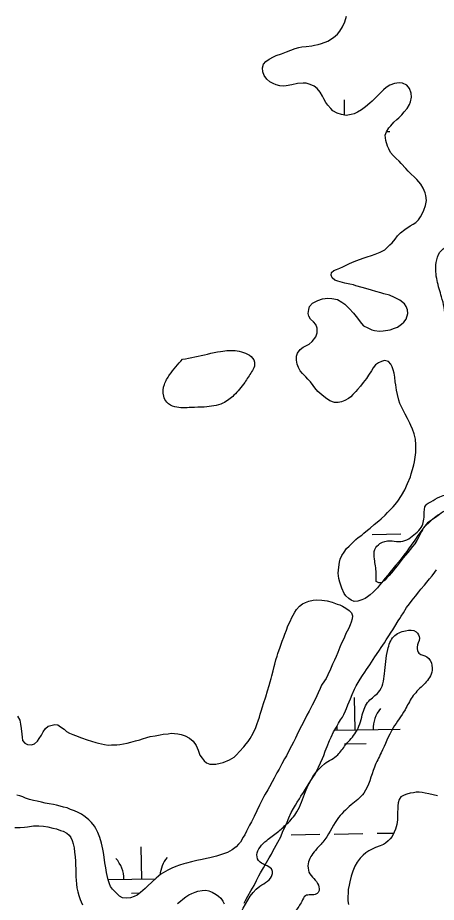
# Model space of a CAD drawing. Extents: x 3887375 to 3925618, y 296674 to 322633.
# Drawn here: x 3902961 to 3903427, y 309670 to 310654 of the extents above; entities that cross this region are included whole.
import ezdxf

# ---------------------------------------------------------------- set-up
doc = ezdxf.new("R2010")
doc.units = 0
for name, color, linetype in [('V-RIVR-EDGE', 7, 'Continuous'), ('V-TOPO-SHOR', 7, 'Continuous'), ('V-WETL-SWMP', 7, 'Continuous')]:
    doc.layers.add(name, color=color, linetype=linetype)

msp = doc.modelspace()

# ---------------------------------------------------------------- linework, layer by layer
at = {"layer": 'V-RIVR-EDGE'}
for points in [[(3903360.15, 310026.9), (3903360.17, 310036.49), (3903358.29, 310051.85), (3903358.7, 310062.6), (3903364.47, 310069.11), (3903375.61, 310072.15), (3903385.2, 310071.36), (3903394.42, 310073.25), (3903402.11, 310078.61), (3903409.42, 310085.5), (3903413.68, 310100.46), (3903416.01, 310112.35), (3903421.01, 310115.41), (3903431, 310121.14), (3903438.3, 310123.81), (3903448.3, 310134.91), (3903465.99, 310148.3), (3903483.68, 310162.84), (3903496.38, 310176.63), (3903500.63, 310185.45), (3903502.95, 310193.5), (3903504.12, 310202.33), (3903502.6, 310208.47), (3903497.24, 310213.86), (3903487.28, 310218.87), (3903481.54, 310227.33), (3903481.55, 310231.55), (3903485.4, 310234.61), (3903497.3, 310235.35), (3903503.84, 310242.24), (3903507.71, 310255.28), (3903510.44, 310272.16), (3903510.07, 310278.31), (3903506.64, 310288.29), (3903502.42, 310290.61), (3903494.74, 310287.94), (3903488.98, 310285.27), (3903481.31, 310288.36), (3903476.34, 310295.28), (3903471.75, 310301.81), (3903463.69, 310304.9), (3903453.33, 310306.46), (3903442.2, 310306.49), (3903437.61, 310310.34), (3903436.86, 310319.56), (3903433.08, 310343.74), (3903428.14, 310361.8), (3903427.04, 310381.76), (3903431.29, 310393.26), (3903448.21, 310406.27), (3903455.53, 310417), (3903464.78, 310432.33), (3903476.31, 310440.36), (3903487.47, 310450.31), (3903490.55, 310455.67), (3903487.13, 310469.88), (3903487.14, 310475.64), (3903490.99, 310478.32), (3903495.98, 310477.54), (3903499.79, 310468.7), (3903507.85, 310469.07), (3903514.77, 310472.89), (3903516.71, 310479.41), (3903517.91, 310498.98), (3903519.84, 310504.35), (3903524.84, 310507.02), (3903532.49, 310499.33), (3903537.86, 310497.01), (3903542.47, 310498.53), (3903559.39, 310510.01), (3903573.62, 310523.4), (3903587.07, 310528.36), (3903594.38, 310535.63), (3903598.63, 310547.52), (3903603.63, 310552.88), (3903613.22, 310551.71), (3903621.67, 310552.84), (3903624.75, 310557.05), (3903625.55, 310569.33), (3903626.34, 310578.16), (3903631.72, 310582.37), (3903642.08, 310579.27), (3903654.73, 310575.79), (3903660.86, 310570.01), (3903660.08, 310566.18), (3903657.78, 310564.65), (3903654.32, 310563.12), (3903653.92, 310558.52), (3903655.83, 310553.14), (3903658.86, 310535.86), (3903658.83, 310527.03), (3903653.06, 310518.99), (3903642.67, 310510.18), (3903629.98, 310500.62), (3903623.84, 310498.33), (3903616.91, 310491.82), (3903607.67, 310480.72), (3903599.6, 310475.36), (3903590, 310471.93), (3903573.09, 310466.22), (3903556.57, 310458.2), (3903539.66, 310450.56), (3903526.2, 310436.78), (3903519.26, 310425.67), (3903515.78, 310414.93), (3903514.99, 310404.57), (3903513.03, 310391.14), (3903512.58, 310363.89), (3903514.48, 310355.83), (3903521.37, 310346.6), (3903535.53, 310331.98), (3903545.09, 310315.83), (3903547.36, 310301.63), (3903547.3, 310277.06), (3903543.81, 310263.25), (3903531.37, 310201.11), (3903522.81, 310152), (3903520.05, 310125.53), (3903518.11, 310115.93), (3903511.57, 310110.19), (3903500.04, 310104.47), (3903490.82, 310101.42), (3903475.86, 310101.45), (3903462.05, 310104.94), (3903450.54, 310108.81), (3903442.86, 310107.68), (3903432.49, 310102.71), (3903426.34, 310098.12), (3903417.49, 310092), (3903407.47, 310075.91), (3903387.84, 310049.86), (3903369.74, 310028.41), (3903366.67, 310025.73)], [(3903144.29, 310274.22), (3903158.11, 310276.87), (3903186.91, 310282.94), (3903205.34, 310283.67), (3903214.54, 310280.96), (3903222.59, 310275.56), (3903224.48, 310266.35), (3903221.4, 310260.21), (3903213.69, 310248.33), (3903201.76, 310234.16), (3903189.46, 310225.37), (3903168.72, 310220.81)], [(3903168.72, 310220.81), (3903154.13, 310220.46), (3903135.71, 310221.28), (3903126.9, 310226.29), (3903123.46, 310233.21), (3903124.26, 310246.25), (3903130.04, 310256.99), (3903144.29, 310274.22)], [(3903366.67, 310025.73), (3903363.21, 310025.35), (3903360.15, 310026.9)], [(3903151.55, 309549.98), (3903152.91, 309568.03), (3903158.25, 309588.27), (3903167.97, 309602.34), (3903178.56, 309614.2), (3903188.72, 309626.5), (3903207.28, 309654.2), (3903230.7, 309687.6), (3903244.38, 309700.78), (3903244.39, 309705.18), (3903230.77, 309714.46), (3903227.27, 309722.4), (3903230.81, 309731.19), (3903238.31, 309738.66), (3903250.22, 309747.88), (3903260.81, 309757.1), (3903271.86, 309770.28), (3903281.6, 309793.15), (3903302.81, 309823.92), (3903317.36, 309834.01), (3903326.2, 309845), (3903337.68, 309859.06), (3903344.77, 309878.42), (3903351.86, 309893.81), (3903362.89, 309903.47), (3903369.54, 309924.15), (3903373.13, 309951), (3903379.77, 309965.51), (3903393, 309972.08), (3903404.88, 309970.73), (3903408.39, 309963.68), (3903405.72, 309953.56), (3903407.91, 309946.95), (3903416.7, 309942.96), (3903422.4, 309933.26), (3903421.5, 309923.58), (3903411.78, 309910.83), (3903400.3, 309898.09), (3903392.34, 309884.02), (3903379.08, 309863.8), (3903365.8, 309836.09), (3903358.28, 309820.26), (3903346.32, 309791.23), (3903332.2, 309778.06), (3903316.75, 309761.8), (3903300.83, 309736.74), (3903292.44, 309727.52), (3903284.48, 309712.57), (3903285.34, 309703.32), (3903295.87, 309688.76), (3903295.85, 309681.28), (3903293.65, 309679.08), (3903281.31, 309676.91), (3903277.33, 309670.76), (3903270.26, 309659.77), (3903256.99, 309634.26), (3903248.14, 309618.43)]]:
    msp.add_spline(points, degree=3, dxfattribs=at)
at = {"layer": 'V-TOPO-SHOR'}
msp.add_lwpolyline([(3903428.42, 309788.22), (3903423.62, 309789.22), (3903419.03, 309790.43), (3903414.65, 309791.23), (3903411.31, 309792.04), (3903407.98, 309792.22), (3903404.86, 309792.19), (3903401.74, 309791.54), (3903398.2, 309791.1), (3903394.46, 309790.03), (3903391.55, 309789.17), (3903387.82, 309787.27), (3903385.97, 309784.34), (3903384.75, 309780.58), (3903384.36, 309777.24), (3903384.39, 309773.7), (3903384, 309769.95), (3903383.84, 309765.16), (3903383.87, 309761.41), (3903383.08, 309756.2), (3903381.87, 309751.19), (3903380.44, 309747.64), (3903377.98, 309743.04), (3903375.92, 309740.53), (3903373.44, 309738.01), (3903370.75, 309735.7), (3903368.26, 309734.01), (3903364.53, 309732.52), (3903359.54, 309730.61), (3903355.19, 309728.7), (3903351.87, 309727.01), (3903348.56, 309724.69), (3903345.66, 309722.37), (3903342.36, 309719.01), (3903339.06, 309714.41), (3903336.39, 309709.8), (3903334.15, 309704.37), (3903332.32, 309698.73), (3903330.7, 309692.68), (3903330.11, 309688.72), (3903329.1, 309684.13), (3903328.93, 309680.18), (3903328.75, 309676.01), (3903328.79, 309671.43), (3903329.24, 309667.48)], dxfattribs=at)
at = {"layer": 'V-WETL-SWMP'}
for p, q in [((3903325.06, 310545.94), (3903324.77, 310562.83)), ((3903371.65, 310527.63), (3903375.38, 310527.69)), ((3903355.66, 310079.18), (3903387.66, 310079.73)), ((3903336.8, 309861.58), (3903336.19, 309897.58)), ((3903313.83, 309861.19), (3903386.8, 309862.44)), ((3903325.07, 309845.95), (3903349.07, 309846.36)), ((3903265.39, 309744.91), (3903297.38, 309745.46)), ((3903313.38, 309745.73), (3903345.38, 309746.28)), ((3903361.37, 309746.56), (3903380.03, 309746.88)), ((3903099.15, 309695.62), (3903098.53, 309731.61)), ((3903061.6, 309694.97), (3903114.29, 309695.88)), ((3903087.41, 309679.98), (3903096.91, 309680.15))]:
    msp.add_line(p, q, dxfattribs=at)
for points in [[(3903279.02, 310581.55), (3903272.59, 310581.08), (3903266.16, 310579.79), (3903259.74, 310578.7), (3903256.63, 310578.26), (3903252.69, 310578.64), (3903248.73, 310579.85), (3903245.4, 310581.07), (3903241.65, 310583.11), (3903238.31, 310585.99), (3903235.37, 310589.91), (3903233.89, 310594.26), (3903233.44, 310598.61), (3903234.85, 310602.77), (3903237.11, 310605.7), (3903241.03, 310608.42), (3903245.79, 310610.75), (3903248.68, 310612.22), (3903254.68, 310614.35), (3903260.27, 310616.47), (3903265.02, 310618.37), (3903269.99, 310620.07), (3903274.13, 310621.14), (3903277.44, 310621.79), (3903282.21, 310622.25), (3903288.43, 310622.92), (3903291.33, 310623.77), (3903295.68, 310624.64), (3903299.41, 310625.71), (3903306.23, 310628.46), (3903312.63, 310632.24), (3903317.17, 310636.22), (3903319.63, 310639.36), (3903322.7, 310644.36), (3903325.15, 310649.98), (3903326.97, 310656.02)], [(3903334.79, 310356.87), (3903331.04, 310357.67), (3903325.22, 310359.07), (3903320.23, 310360.28), (3903317.32, 310361.29), (3903314.2, 310362.3), (3903311.27, 310364.77), (3903310.01, 310367.66), (3903310.6, 310370.78), (3903313.08, 310372.88), (3903316.18, 310373.94), (3903319.9, 310375.63), (3903323.21, 310377.11), (3903327.55, 310379.22), (3903330.44, 310380.7), (3903335.82, 310383.02), (3903341.61, 310385.14), (3903346.78, 310387.05), (3903350.1, 310388.12), (3903354.85, 310389.61), (3903359.2, 310391.3), (3903364.78, 310393.42), (3903369.74, 310396.16), (3903375.51, 310401.4), (3903378.19, 310403.91), (3903381.47, 310407.88), (3903384.14, 310411.42), (3903387.43, 310414.98), (3903392.18, 310418.54), (3903398.16, 310422.54), (3903401.26, 310424.64), (3903404.35, 310426.53), (3903407.24, 310429.46), (3903409.49, 310432.79), (3903411.95, 310436.97), (3903413.38, 310440.09), (3903415.2, 310445.29), (3903416.19, 310450.9), (3903415.73, 310456.5), (3903414.67, 310459.6), (3903412.55, 310464.78), (3903410.03, 310469.11), (3903405.42, 310474.26), (3903402.49, 310477.14), (3903399.15, 310480.23), (3903396.01, 310483.52), (3903393.29, 310486.61), (3903388.05, 310492.17), (3903385.75, 310494.65), (3903382.62, 310497.52), (3903379.06, 310501.02), (3903376.33, 310504.53), (3903374.23, 310508.45), (3903372.96, 310511.56), (3903371.04, 310517.56), (3903370.16, 310523.57), (3903371.58, 310527.52), (3903374.45, 310531.9), (3903376.51, 310534.2), (3903379.8, 310537.96), (3903383.09, 310540.9), (3903385.36, 310542.99), (3903388.65, 310546.34), (3903391.53, 310549.68), (3903394.61, 310553.23), (3903397.48, 310557.82), (3903398.29, 310560.73), (3903399.49, 310565.93), (3903399.04, 310570.49), (3903397.34, 310575.46), (3903394.2, 310579.16), (3903389.41, 310581.41), (3903385.67, 310581.79), (3903380.48, 310581.13), (3903375.31, 310579.22), (3903371.18, 310576.7), (3903368.51, 310574.18), (3903364.18, 310570), (3903360.07, 310565.82), (3903355.75, 310561.42), (3903353.27, 310559.12), (3903348.33, 310555.14), (3903343.99, 310551.99), (3903339.45, 310549.26), (3903335.52, 310547.56), (3903332.42, 310546.5), (3903326.62, 310545.62), (3903321.63, 310546.62), (3903316.84, 310548.04), (3903312.05, 310550.69), (3903309.75, 310553.16), (3903306.19, 310556.87), (3903304.09, 310559.97), (3903301.77, 310564.1), (3903300.3, 310566.99), (3903297.98, 310571.54), (3903294.63, 310575.45), (3903291.08, 310578.12), (3903286.5, 310579.95), (3903282.13, 310581.37), (3903279.02, 310581.55)], [(3903385.42, 310228.84), (3903383.91, 310234.84), (3903383.04, 310239.82), (3903382.17, 310245.62), (3903381.52, 310249.14), (3903380.85, 310254.11), (3903380.19, 310258.67), (3903379.12, 310262.61), (3903378.06, 310265.92), (3903376.58, 310268.81), (3903374.07, 310271.7), (3903369.5, 310272.7), (3903366.19, 310271.63), (3903362.67, 310270.15), (3903359.37, 310267.84), (3903356.7, 310264.5), (3903354.86, 310261.17), (3903351.79, 310256.37), (3903349.32, 310252.82), (3903345.83, 310248.44), (3903342.75, 310244.26), (3903339.46, 310240.5), (3903337.41, 310238.2), (3903334.32, 310235.06), (3903331.85, 310232.35), (3903329.38, 310230.46), (3903325.45, 310228.35), (3903321.73, 310226.87), (3903317.79, 310226.01), (3903313.85, 310225.98), (3903308.65, 310228.01), (3903303.85, 310231.29), (3903299.67, 310234.58), (3903295.28, 310238.48), (3903291.93, 310242.4), (3903290.04, 310244.87), (3903287.11, 310249), (3903284.18, 310252.09), (3903281.67, 310254.56), (3903278.11, 310258.26), (3903275.59, 310261.35), (3903273.7, 310264.87), (3903272.21, 310268.59), (3903271.35, 310273.35), (3903271.31, 310277.5), (3903272.53, 310281.04), (3903275.4, 310285.01), (3903278.7, 310287.73), (3903281.8, 310289), (3903285.73, 310291.11), (3903288.82, 310294.04), (3903292.93, 310299.05), (3903294.55, 310303.63), (3903294.3, 310308.82), (3903293.02, 310312.96), (3903290.5, 310316.05), (3903286.95, 310318.92), (3903285.06, 310322.02), (3903284.41, 310325.13), (3903285, 310329.7), (3903286.01, 310332.82), (3903289.09, 310336.58), (3903295.09, 310339.53), (3903300.47, 310341.44), (3903306.48, 310342.32), (3903310.84, 310341.73), (3903317.07, 310340.54), (3903321.87, 310337.88), (3903325.42, 310335.42), (3903330.02, 310330.89), (3903334.83, 310325.33), (3903339.23, 310319.97), (3903341.12, 310317.29), (3903343.85, 310313.99), (3903346.15, 310311.52), (3903350.74, 310309.07), (3903355.52, 310307.03), (3903358.44, 310306.22), (3903364.04, 310305.44), (3903368.19, 310305.68), (3903375.86, 310306.99), (3903380.62, 310308.68), (3903383.93, 310309.96), (3903388.47, 310313.11), (3903390.94, 310315.41), (3903393.81, 310318.96), (3903395.63, 310324.99), (3903395.18, 310329.35), (3903393.7, 310333.07), (3903391.6, 310335.96), (3903386.59, 310340.07), (3903380.55, 310343.13), (3903374.92, 310345.57), (3903368.89, 310347.18), (3903365.36, 310348.19), (3903359.74, 310349.81), (3903354.96, 310351.22), (3903348.72, 310353.04), (3903344.56, 310354.25), (3903337.7, 310356.06), (3903334.79, 310356.87)], [(3903429.61, 310101.17), (3903425.07, 310097.81), (3903421.57, 310094.88), (3903419.1, 310092.58), (3903415.39, 310089.02), (3903412.1, 310085.47), (3903409.02, 310081.08), (3903406.76, 310078.16), (3903403.28, 310072.74), (3903399.38, 310067.1), (3903396.3, 310063.14), (3903394.25, 310060.21), (3903391.17, 310056.04), (3903388.09, 310052.07), (3903385.01, 310048.31), (3903381.93, 310044.55), (3903378.64, 310041), (3903375.56, 310037.03), (3903373.09, 310033.9), (3903370.01, 310030.14), (3903366.52, 310025.75), (3903364.06, 310022.62), (3903361.59, 310019.9), (3903359.32, 310017.6), (3903356.85, 310015.09), (3903353.56, 310012.16), (3903350.46, 310009.64), (3903347.78, 310007.96), (3903344.27, 310006.48), (3903339.71, 310004.99), (3903335.77, 310004.75), (3903332.23, 310005.97), (3903329.73, 310007.82), (3903326.59, 310010.9), (3903324.5, 310013.58), (3903321.96, 310019.37), (3903319.62, 310026.2), (3903318.76, 310030.34), (3903317.88, 310036.15), (3903318.45, 310042.79), (3903319.24, 310048.19), (3903320.04, 310051.52), (3903322.08, 310055.89), (3903324.54, 310059.65), (3903327.21, 310063.41), (3903330.09, 310066.33), (3903332.56, 310068.84), (3903337.7, 310073.66), (3903340.18, 310075.75), (3903344.1, 310078.48), (3903346.36, 310080.58), (3903350.49, 310083.93), (3903353.58, 310086.24), (3903358.11, 310090.22), (3903363.06, 310094.2), (3903365.74, 310096.71), (3903370.06, 310100.69), (3903372.74, 310103.61), (3903376.44, 310107.38), (3903379.12, 310110.1), (3903381.38, 310112.61), (3903384.46, 310116.37), (3903388.35, 310122.41), (3903392.04, 310128.88), (3903395.3, 310135.75), (3903398.35, 310143.25), (3903399.36, 310146.57), (3903400.77, 310151.57), (3903402.19, 310156.76), (3903402.78, 310159.88), (3903403.57, 310165.28), (3903404.36, 310170.27), (3903404.52, 310175.25), (3903404.5, 310178.78), (3903404.03, 310185.21), (3903402.73, 310191.21), (3903400.83, 310196.39), (3903398.93, 310200.31), (3903397.66, 310203.21), (3903395.13, 310208.17), (3903392.39, 310213.12), (3903389.44, 310219.12), (3903386.69, 310225.11), (3903385.42, 310228.84)], [(3903234.56, 309708.02), (3903238.06, 309713.88), (3903240.94, 309719.12), (3903243.41, 309723.31), (3903244.85, 309726.04), (3903246.9, 309730.01), (3903250.6, 309736.72), (3903253.89, 309742.79), (3903256.34, 309749.07), (3903258.39, 309752.84), (3903261.05, 309758.91), (3903262.89, 309763.93), (3903265.35, 309769.58), (3903268.02, 309773.98), (3903270.29, 309777.96), (3903272.14, 309781.32), (3903274.61, 309785.09), (3903276.25, 309787.81), (3903279.14, 309792.01), (3903281.61, 309795.78), (3903285.73, 309802.49), (3903287.58, 309805.22), (3903290.26, 309809.62), (3903292.11, 309812.55), (3903294.58, 309817.16), (3903296.01, 309820.3), (3903298.27, 309824.91), (3903300.31, 309829.93), (3903301.75, 309833.28), (3903303.38, 309837.88), (3903305.63, 309843.32), (3903308.29, 309849.81), (3903310.13, 309853.58), (3903312.8, 309859.44), (3903315.88, 309864.68), (3903318.14, 309869.08), (3903320.61, 309872.85), (3903322.67, 309875.99), (3903324.11, 309878.72), (3903325.96, 309882.7), (3903327.18, 309885.62), (3903328.82, 309889.6), (3903331.69, 309896.3), (3903333.52, 309900.9), (3903336.19, 309906.97), (3903337.83, 309910.53), (3903340.09, 309914.3), (3903342.35, 309918.07), (3903344.82, 309922.06), (3903347.71, 309926.04), (3903349.36, 309928.77), (3903353.07, 309934.01), (3903356.98, 309940.09), (3903358.63, 309942.82), (3903360.69, 309945.75), (3903363.78, 309950.58), (3903365.84, 309953.51), (3903369.35, 309958.54), (3903371.41, 309961.9), (3903374.29, 309966.3), (3903376.97, 309970.49), (3903378.62, 309973.01), (3903381.09, 309976.79), (3903384.58, 309983.07), (3903386.44, 309985.8), (3903388.08, 309988.31), (3903390.56, 309991.88), (3903394.06, 309997.75), (3903397.36, 310002.15), (3903400.45, 310006.14), (3903403.96, 310010.55), (3903407.68, 310015.38), (3903409.95, 310018.31), (3903413.88, 310022.73), (3903416.77, 310026.09), (3903419.66, 310029.66), (3903422.55, 310033.22), (3903425.65, 310037.21), (3903427.5, 310039.73)], [(3903274.81, 309999.28), (3903278.11, 310001.79), (3903281.63, 310003.48), (3903285.14, 310004.96), (3903289.91, 310006.04), (3903294.05, 310006.49), (3903299.66, 310006.12), (3903305.48, 310005.13), (3903311.09, 310003.72), (3903316.71, 310001.69), (3903319.83, 310000.68), (3903322.54, 309999.25), (3903326.5, 309997.21), (3903330.05, 309994.54), (3903332.56, 309991.86), (3903333.83, 309988.76), (3903333.65, 309985.23), (3903332.43, 309981.49), (3903331.21, 309978.57), (3903329.58, 309974.82), (3903327.95, 309971.7), (3903326.52, 309968.78), (3903324.89, 309965.03), (3903323.46, 309961.7), (3903321.63, 309958.16), (3903319.59, 309953.78), (3903318.57, 309950.87), (3903317.35, 309947.96), (3903315.52, 309943.38), (3903313.89, 309939.42), (3903311.65, 309934.84), (3903309.2, 309929.42), (3903306.35, 309922.97), (3903304.31, 309919.01), (3903302.67, 309916.09), (3903299.39, 309911.29), (3903297.76, 309907.75), (3903295.72, 309902.96), (3903294.09, 309899.42), (3903291.23, 309893.38), (3903288.98, 309889.21), (3903285.51, 309882.54), (3903283.06, 309878.17), (3903279.59, 309871.08), (3903277.14, 309866.29), (3903273.46, 309859), (3903270.19, 309852.54), (3903267.95, 309848.16), (3903265.7, 309843.79), (3903263.45, 309839.21), (3903260.39, 309832.96), (3903258.14, 309829.41), (3903255.07, 309823.78), (3903252.01, 309817.95), (3903249.55, 309813.78), (3903246.48, 309807.94), (3903244.23, 309803.98), (3903241.17, 309798.35), (3903239.33, 309795.02), (3903236.67, 309790.23), (3903235.03, 309787.52), (3903232.78, 309783.14), (3903230.33, 309777.93), (3903227.07, 309771.68), (3903224.42, 309765.43), (3903221.15, 309759.18), (3903219.1, 309755.43), (3903215.84, 309748.77), (3903213.8, 309744.81), (3903212.16, 309742.1), (3903208.88, 309736.67), (3903206.83, 309734.38), (3903204.15, 309731.45), (3903199.62, 309728.09), (3903194.45, 309725.15), (3903191.35, 309723.88), (3903186.79, 309722.59), (3903182.24, 309721.1), (3903179.34, 309720.25), (3903174.79, 309719.38), (3903171.06, 309718.52), (3903166.29, 309717.45), (3903160.49, 309716.16), (3903154.49, 309714.86), (3903148.69, 309713.36), (3903145.79, 309712.51), (3903141.24, 309711.02), (3903137.1, 309709.53), (3903132.34, 309707.63), (3903128, 309705.52), (3903125.32, 309704.04), (3903120.36, 309700.89), (3903115.21, 309696.7), (3903110.06, 309692.09), (3903105.94, 309688.11), (3903102.65, 309685.18), (3903097.5, 309680.58), (3903093.78, 309677.85), (3903090.48, 309676.16), (3903086.34, 309674.88), (3903081.57, 309674.22)], [(3902964.01, 309867.9), (3902964.67, 309863.14), (3902965.34, 309856.92), (3902965.79, 309853.6), (3902966.23, 309849.87), (3902968.54, 309846.78), (3902971.87, 309845.56), (3902976.23, 309844.97), (3902979.33, 309846.03), (3902982.84, 309848.97), (3902984.68, 309851.89), (3902987.14, 309855.85), (3902989.18, 309859.6), (3902991.65, 309863.15), (3902994.74, 309865.66), (3902997.84, 309866.72), (3903002.19, 309867.59), (3903005.31, 309867.2), (3903008.64, 309865.15), (3903012.4, 309862.28), (3903015.12, 309859.81), (3903018.45, 309857.97), (3903022.2, 309856.55), (3903025.12, 309855.33), (3903031.98, 309852.68), (3903038.23, 309850.66), (3903043.01, 309849.04), (3903047.79, 309847.62), (3903050.71, 309846.82), (3903057.36, 309845.42), (3903061.72, 309844.83), (3903065.25, 309844.86), (3903071.06, 309845.12), (3903074.58, 309845.35), (3903082.87, 309846.87), (3903086.8, 309847.94), (3903092.18, 309849.64), (3903096.74, 309850.72), (3903099.85, 309851.57), (3903104.81, 309853.27), (3903108.33, 309854.13), (3903113.93, 309855.22), (3903119.52, 309856.3), (3903123.04, 309856.95), (3903128.43, 309857.41), (3903131.75, 309857.85), (3903139.23, 309857.08), (3903142.96, 309856.49), (3903147.33, 309855.07), (3903152.13, 309852.62), (3903156.3, 309849.13), (3903159.66, 309844.38), (3903161.78, 309839.21), (3903163.9, 309833.63), (3903166.21, 309830.12), (3903168.73, 309827.03), (3903171.02, 309824.97), (3903174.77, 309823.55), (3903181.41, 309823.39), (3903186.38, 309824.68), (3903189.7, 309825.54), (3903196.73, 309828.29), (3903201.89, 309831.44), (3903204.57, 309833.96), (3903208.06, 309837.51), (3903212.79, 309842.74), (3903215.46, 309846.08), (3903217.52, 309848.59), (3903219.98, 309852.13), (3903223.25, 309858.18), (3903226.11, 309864.42), (3903227.52, 309868.59), (3903228.54, 309871.71), (3903230.16, 309875.87), (3903230.97, 309879.2), (3903231.98, 309882.32), (3903233.6, 309887.31), (3903234.61, 309890.85), (3903237.24, 309898.34), (3903239.27, 309904.99), (3903241.08, 309911.23), (3903242.09, 309914.98), (3903243.1, 309918.93), (3903243.9, 309921.84), (3903245.52, 309927.45), (3903246.52, 309932.03), (3903247.32, 309934.94), (3903248.53, 309939.51), (3903249.95, 309943.88), (3903250.75, 309946.79), (3903253.19, 309953.66), (3903255.62, 309960.53), (3903257.25, 309964.69), (3903258.47, 309968.02), (3903260.3, 309972.6), (3903261.92, 309977.39), (3903264.57, 309983.22), (3903265.79, 309986.13), (3903269.68, 309992.6), (3903271.52, 309995.52), (3903274.81, 309999.28)], [(3902960.62, 309877.01), (3902963.14, 309872.46), (3902964.01, 309867.9)], [(3903081.57, 309674.22), (3903077.62, 309674.81), (3903074.29, 309676.65), (3903070.94, 309679.74), (3903068.64, 309682), (3903066.55, 309684.27), (3903064.24, 309687.36), (3903062.97, 309690.46), (3903061.69, 309694.6), (3903060.41, 309699.57), (3903059.76, 309702.89), (3903059.09, 309708.07), (3903058.01, 309713.66), (3903057.13, 309720.09), (3903056.26, 309725.27), (3903055.6, 309729), (3903054.1, 309735.63), (3903052.18, 309741.84), (3903050.06, 309747.42), (3903047.95, 309751.97), (3903046.47, 309754.66), (3903043.12, 309758.57), (3903040.19, 309761.45), (3903036.02, 309764.95), (3903031.84, 309767.82), (3903028.09, 309769.86), (3903024.13, 309771.7), (3903019.76, 309773.11), (3903015.81, 309774.74), (3903011.65, 309775.74), (3903007.91, 309776.75), (3903004.16, 309777.76), (3903000.63, 309778.56), (3902995.85, 309779.35), (3902991.49, 309780.15), (3902987.12, 309781.15), (3902982.34, 309782.15), (3902978.39, 309782.95), (3902973.82, 309784.15), (3902969.45, 309785.57), (3902966.33, 309787), (3902962.99, 309788.42), (3902959.88, 309789.02)], [(3903428.42, 309788.22), (3903423.62, 309789.22), (3903419.03, 309790.43), (3903414.65, 309791.23), (3903411.31, 309792.04), (3903407.98, 309792.22), (3903404.86, 309792.19), (3903401.74, 309791.54), (3903398.2, 309791.1), (3903394.46, 309790.03), (3903391.55, 309789.17), (3903387.82, 309787.27), (3903385.97, 309784.34), (3903384.75, 309780.58), (3903384.36, 309777.24), (3903384.39, 309773.7), (3903384, 309769.95), (3903383.84, 309765.16), (3903383.87, 309761.41), (3903383.08, 309756.2), (3903381.87, 309751.19), (3903380.44, 309747.64), (3903377.98, 309743.04), (3903375.92, 309740.53), (3903373.44, 309738.01), (3903370.75, 309735.7), (3903368.26, 309734.01), (3903364.53, 309732.52), (3903359.54, 309730.61), (3903355.19, 309728.7), (3903351.87, 309727.01), (3903348.56, 309724.69), (3903345.66, 309722.37), (3903342.36, 309719.02), (3903339.06, 309714.41), (3903336.39, 309709.8), (3903334.15, 309704.37), (3903332.32, 309698.73), (3903330.7, 309692.68), (3903330.11, 309688.72), (3903329.1, 309684.13), (3903328.93, 309680.17), (3903328.75, 309676.01), (3903328.79, 309671.43), (3903329.24, 309667.48)], [(3902957.65, 309753.11), (3902963.7, 309752.95), (3902968.28, 309753.41), (3902971.82, 309753.85), (3902978.49, 309754.74), (3902984.33, 309754.79), (3902989.34, 309754.41), (3902994.35, 309753.62), (3902999.78, 309752.41), (3903003.96, 309751.61), (3903008.56, 309749.77), (3903011.49, 309748.96), (3903015.47, 309746.7), (3903018.2, 309744.43), (3903020.1, 309741.73), (3903021.59, 309738.41), (3903022.66, 309734.66), (3903023.53, 309730.5), (3903024.19, 309725.5), (3903024.86, 309720.5), (3903025.11, 309715.7)], [(3903025.11, 309715.7), (3903025.14, 309711.32), (3903025.39, 309706.53), (3903025.42, 309703.4), (3903025.46, 309698.19), (3903025.91, 309694.23), (3903026.15, 309689.85), (3903026.81, 309685.68), (3903027.68, 309681.52), (3903028.75, 309677.36), (3903030.46, 309672.99), (3903031.32, 309670.08), (3903033.01, 309666.76)], [(3903212.98, 309668.63), (3903215.45, 309673.24), (3903217.3, 309676.59), (3903220.59, 309682.67), (3903224.08, 309688.53), (3903226.75, 309693.98), (3903229.63, 309699.22), (3903231.48, 309702.36), (3903234.56, 309708.02)], [(3903138.74, 309668.24), (3903142.05, 309671.18), (3903144.75, 309673.29), (3903148.06, 309675.82), (3903151.38, 309677.93), (3903154.71, 309679.63), (3903158.66, 309681.12), (3903161.57, 309681.98), (3903166.15, 309683.06), (3903170.32, 309683.09), (3903173.66, 309682.49), (3903177.64, 309680.86), (3903182.04, 309678.6), (3903184.55, 309676.74), (3903187.08, 309674.47), (3903189.4, 309671.15), (3903190.67, 309668.03)]]:
    msp.add_lwpolyline(points, dxfattribs=at)
for centre, start, end in [((3903392.03, 309863.01), 140.21154, 181.75519), ((3903281.56, 309861.11), 0.21154, 7.73382), ((3903043.9, 309695.15), 0.21154, 41.7552), ((3903154.37, 309697.04), 140.21154, 175.21453)]:
    msp.add_arc(centre, 35.25, start, end, dxfattribs=at)

doc.saveas('drawing.dxf')
